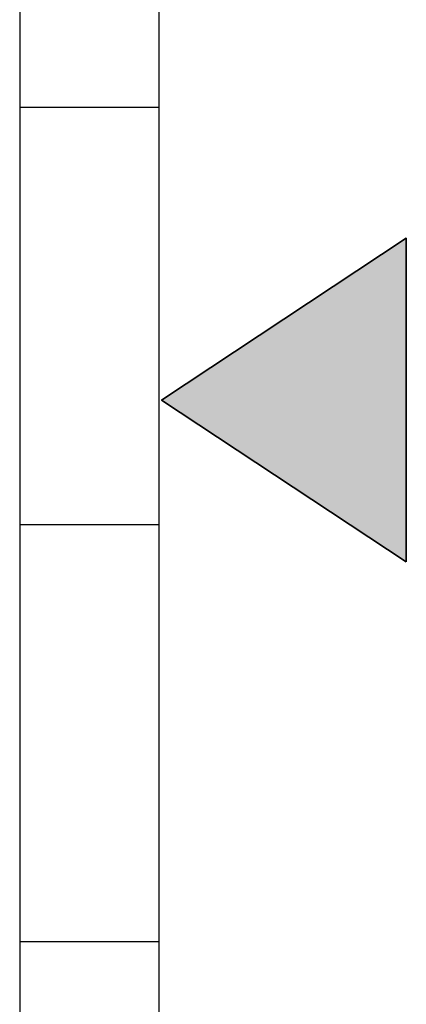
# Model space of a CAD drawing. Header units: millimetres. Extents: x -526411 to -400573, y 47353 to 130199.
# Tile 396 of 543: x -471261 to -470984, y 114152 to 114860. Entities that reach past the tile are written whole.
import ezdxf

# ---------------------------------------------------------------- set-up
doc = ezdxf.new("R2010")
doc.units = ezdxf.units.MM
for name, color, linetype, lineweight in [('01_ALGEMEEN', 7, 'Continuous', 18), ('65_BRANDWEERSYMBOLEN', 7, 'Continuous', 18), ('m-pg-03_AI_dwg', 8, 'Continuous', 18)]:
    doc.layers.add(name, color=color, linetype=linetype, lineweight=lineweight)

# ---------------------------------------------------------------- blocks, each defined once
blk = doc.blocks.new('m-pg-03_AI_dwg_block 584-639552-3e Verdieping - Percelen telling LI')
at = {"layer": '01_ALGEMEEN', "color": 253, "lineweight": 25}
blk.add_line((-240.229, 1333.766), (-240.229, 1157.657), dxfattribs=at)
blk = doc.blocks.new('m-pg-03_AI_dwg_block 585-639553-3e Verdieping - Percelen telling LI')
at = {"layer": '01_ALGEMEEN', "color": 253, "lineweight": 25}
blk.add_line((-244.733, 1333.766), (-244.733, 1157.662), dxfattribs=at)
blk = doc.blocks.new('m-pg-03_AI_dwg_block 843-639811-3e Verdieping - Percelen telling LI')
at = {"layer": '01_ALGEMEEN', "color": 253, "lineweight": 25}
blk.add_line((-244.733, 1293.237), (-240.229, 1293.237), dxfattribs=at)
blk = doc.blocks.new('m-pg-03_AI_dwg_block 844-639812-3e Verdieping - Percelen telling LI')
at = {"layer": '01_ALGEMEEN', "color": 253, "lineweight": 25}
blk.add_line((-244.733, 1306.748), (-240.229, 1306.748), dxfattribs=at)
blk = doc.blocks.new('m-pg-03_AI_dwg_block 845-639813-3e Verdieping - Percelen telling LI')
at = {"layer": '01_ALGEMEEN', "color": 253, "lineweight": 25}
blk.add_line((-244.733, 1320.255), (-240.229, 1320.255), dxfattribs=at)
blk = doc.blocks.new('m-pg-03_AI_dwg_block 2-641149-3e Verdieping - Percelen telling LI')
for name in ['m-pg-03_AI_dwg_block 585-639553-3e Verdieping - Percelen telling LI', 'm-pg-03_AI_dwg_block 584-639552-3e Verdieping - Percelen telling LI', 'm-pg-03_AI_dwg_block 845-639813-3e Verdieping - Percelen telling LI', 'm-pg-03_AI_dwg_block 844-639812-3e Verdieping - Percelen telling LI', 'm-pg-03_AI_dwg_block 843-639811-3e Verdieping - Percelen telling LI']:
    blk.add_blockref(name, (0, 0))
blk = doc.blocks.new('m-pg-03_AI_dwg_block 7947-646915-3e Verdieping - Percelen telling LI')
at = {"layer": '65_BRANDWEERSYMBOLEN', "color": 53, "lineweight": 35}
blk.add_line((-240.141, 1310.773), (-232.225, 1305.538), dxfattribs=at)
at = {"layer": '65_BRANDWEERSYMBOLEN', "color": 53, "lineweight": 35, "flags": 128}
blk.add_lwpolyline([(-232.225, 1305.538), (-232.225, 1316.01), (-240.141, 1310.773)], dxfattribs=at)
blk = doc.blocks.new('m-pg-03_AI_dwg_block 7948-646916-3e Verdieping - Percelen telling LI')
at = {"layer": '65_BRANDWEERSYMBOLEN'}
blk.add_hatch(color=10, dxfattribs=at).paths.add_polyline_path([(-232.225, 1305.538), (-232.225, 1316.01), (-240.141, 1310.773), (-235.371, 1307.619)], flags=0)
at = {"layer": '65_BRANDWEERSYMBOLEN', "color": 133, "flags": 128}
blk.add_lwpolyline([(-240.141, 1310.773), (-232.225, 1305.538), (-232.225, 1316.01)], close=True, dxfattribs=at)
blk = doc.blocks.new('m-pg-03_AI_dwg_block 7946-646917-3e Verdieping - Percelen telling LI')
for name in ['m-pg-03_AI_dwg_block 7947-646915-3e Verdieping - Percelen telling LI', 'm-pg-03_AI_dwg_block 7948-646916-3e Verdieping - Percelen telling LI']:
    blk.add_blockref(name, (0, 0))
blk = doc.blocks.new('m-pg-03_AI_dwg-638970-3e Verdieping - Percelen telling LI')
for name in ['m-pg-03_AI_dwg_block 2-641149-3e Verdieping - Percelen telling LI', 'm-pg-03_AI_dwg_block 7946-646917-3e Verdieping - Percelen telling LI']:
    blk.add_blockref(name, (0, 0))

msp = doc.modelspace()

# ---------------------------------------------------------------- block references
at = {"layer": 'm-pg-03_AI_dwg', "color": 133, "xscale": 22.2068924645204, "yscale": 22.2068924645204, "zscale": 22.2068924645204}
msp.add_blockref('m-pg-03_AI_dwg-638970-3e Verdieping - Percelen telling LI', (-465826.52, 85478.03), dxfattribs=at)

doc.saveas('drawing.dxf')
